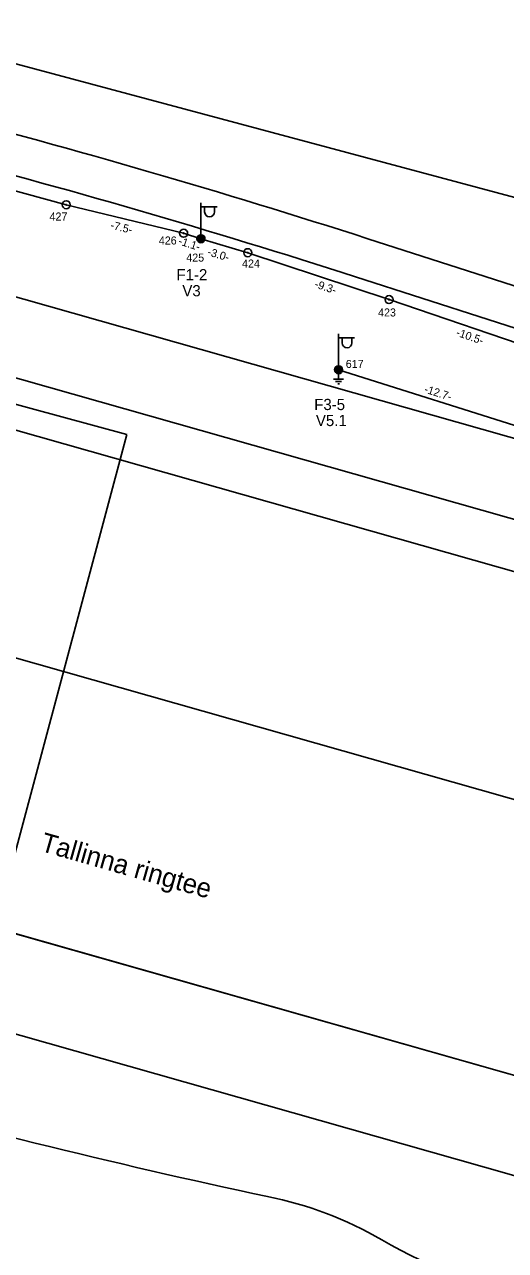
# Model space of a CAD drawing. Extents: x 528816 to 533196, y 6574767 to 6575847.
# Drawn here: x 530367.1 to 530397.1, y 6575180.9 to 6575257.5 of the extents above; entities that cross this region are included whole.
import ezdxf

# ---------------------------------------------------------------- set-up
doc = ezdxf.new("R2010")
doc.units = 0
for name, color, linetype in [('JOONSIDE', 7, 'Continuous'), ('KOORDPUNKT', 7, 'Continuous'), ('MOOTPIIR', 7, 'Continuous'), ('MPKAABEL', 7, 'Continuous'), ('PIIR', 7, 'Continuous'), ('POST', 7, 'Continuous'), ('TEE', 7, 'Continuous')]:
    doc.layers.add(name, color=color, linetype=linetype)

msp = doc.modelspace()

# ---------------------------------------------------------------- linework, layer by layer
at = {"layer": 'KOORDPUNKT'}
for centre, radius in [((530369.693, 6575246.198), 0.25), ((530369.693, 6575246.198), 0.025), ((530369.693, 6575246.198), 0.0221), ((530369.693, 6575246.198), 0.0191), ((530369.693, 6575246.198), 0.0161), ((530369.693, 6575246.198), 0.0132), ((530369.693, 6575246.198), 0.0102), ((530369.693, 6575246.198), 0.00726), ((530369.693, 6575246.198), 0.0043), ((530377.029, 6575244.418), 0.25), ((530377.029, 6575244.418), 0.025), ((530377.029, 6575244.418), 0.0221), ((530377.029, 6575244.418), 0.0191), ((530377.029, 6575244.418), 0.0161), ((530377.029, 6575244.418), 0.0132), ((530377.029, 6575244.418), 0.0102), ((530377.029, 6575244.418), 0.00726), ((530377.029, 6575244.418), 0.0043), ((530378.112, 6575244.073), 0.25), ((530378.112, 6575244.073), 0.025), ((530378.112, 6575244.073), 0.0221), ((530378.112, 6575244.073), 0.0191), ((530378.112, 6575244.073), 0.0161), ((530378.112, 6575244.073), 0.0132), ((530378.112, 6575244.073), 0.0102), ((530378.112, 6575244.073), 0.00726), ((530378.112, 6575244.073), 0.0043), ((530381.034, 6575243.205), 0.25), ((530381.034, 6575243.205), 0.025), ((530381.034, 6575243.205), 0.0221), ((530381.034, 6575243.205), 0.0191), ((530381.034, 6575243.205), 0.0161), ((530381.034, 6575243.205), 0.0132), ((530381.034, 6575243.205), 0.0102), ((530381.034, 6575243.205), 0.00726), ((530381.034, 6575243.205), 0.0043), ((530389.86, 6575240.275), 0.25), ((530389.86, 6575240.275), 0.025), ((530389.86, 6575240.275), 0.0221), ((530389.86, 6575240.275), 0.0191), ((530389.86, 6575240.275), 0.0161), ((530389.86, 6575240.275), 0.0132), ((530389.86, 6575240.275), 0.0102), ((530389.86, 6575240.275), 0.00726), ((530389.86, 6575240.275), 0.0043), ((530386.703, 6575235.894), 0.25), ((530386.703, 6575235.894), 0.025), ((530386.703, 6575235.894), 0.0221), ((530386.703, 6575235.894), 0.0191), ((530386.703, 6575235.894), 0.0161), ((530386.703, 6575235.894), 0.0132), ((530386.703, 6575235.894), 0.0102), ((530386.703, 6575235.894), 0.00726), ((530386.703, 6575235.894), 0.0043)]:
    msp.add_circle(centre, radius, dxfattribs=at)
at = {"layer": 'MOOTPIIR'}
for points in [[(530186.937, 6575318.1), (530254.624, 6575284.971), (530455.781, 6575231.107), (530491.77, 6575267.096), (530520.371, 6575255.894), (530510.599, 6575211.325), (530570.898, 6575191.304), (530636.679, 6575162.942), (531283.05, 6574977.754)], [(531095.311, 6575014.115), (530588.571, 6575165.473), (530567.771, 6575123.429), (530491.649, 6575144.672), (530473.061, 6575134.936), (530381.892, 6575146.885), (530359.764, 6575180.52), (530373.484, 6575231.858), (530213.717, 6575275.23)]]:
    msp.add_lwpolyline(points, dxfattribs=at)
at = {"layer": 'MPKAABEL'}
for points in [[(530418.681, 6575231.114), (530417.527, 6575231.439), (530409.69, 6575233.924), (530399.751, 6575236.9), (530389.86, 6575240.275), (530381.034, 6575243.205), (530378.112, 6575244.073), (530377.029, 6575244.418), (530369.693, 6575246.198), (530360.633, 6575248.664)], [(530418.681, 6575231.114), (530417.527, 6575231.439), (530409.69, 6575233.924), (530399.751, 6575236.9), (530389.86, 6575240.275), (530381.034, 6575243.205), (530378.112, 6575244.073), (530377.029, 6575244.418), (530369.693, 6575246.198), (530360.633, 6575248.664)], [(530387.021, 6575235.305), (530386.386, 6575235.305)], [(530474.716, 6575224.397), (530467.482, 6575220.962), (530462.71, 6575220.629), (530457.431, 6575219.058), (530443.762, 6575220.737), (530437.718, 6575222.287), (530428.697, 6575224.6), (530421.403, 6575226.01), (530418.795, 6575226.411), (530413.583, 6575227.756), (530398.842, 6575232.063), (530386.703, 6575235.894)], [(530474.716, 6575224.397), (530467.482, 6575220.962), (530462.71, 6575220.629), (530457.431, 6575219.058), (530443.762, 6575220.737), (530437.718, 6575222.287), (530428.697, 6575224.6), (530421.403, 6575226.01), (530418.795, 6575226.411), (530413.583, 6575227.756), (530398.842, 6575232.063), (530386.703, 6575235.894)], [(530386.703, 6575235.644), (530386.703, 6575235.305)], [(530386.887, 6575235.155), (530386.52, 6575235.155)], [(530386.753, 6575235.005), (530386.654, 6575235.005)]]:
    msp.add_lwpolyline(points, dxfattribs=at)
at = {"layer": 'PIIR'}
for points in [[(530164.347, 6575374.786), (530153.92, 6575338.4), (530182.76, 6575330.14), (530201.97, 6575324.63), (530221.19, 6575319.12), (530240.41, 6575313.61), (530259.63, 6575308.1), (530278.85, 6575302.59), (530298.07, 6575297.07), (530317.33, 6575291.48), (530336.55, 6575285.97), (530355.77, 6575280.46), (530374.99, 6575274.95), (530393.86, 6575269.6), (530422.7, 6575261.33), (530433.47, 6575298.82), (530443.88, 6575279.05), (530455.86, 6575268.15), (530491.61, 6575255.39), (530470.09, 6575205.98), (530185.04, 6575286.93), (529572.28, 6575460.11), (529761.518, 6575570.08)], [(531020.33, 6575014.24), (530966.07, 6575030.24), (530793.5, 6575079.3), (530278.67, 6575225.64), (530265.8, 6575197.59), (530166.23, 6575226.19), (530152.8, 6575230.08), (530063.81, 6575254.65), (529885.42, 6575305.46), (529685.86, 6575362.65), (529644.23, 6575374.4), (529496.38, 6575415.64), (529572.28, 6575460.11), (530185.04, 6575286.93), (530470.09, 6575205.98), (530493.49, 6575199.35), (530487.53, 6575185.69), (530728.61, 6575117.21), (530740.69, 6575113.94), (530801.34, 6575096.61), (530968.39, 6575049.03), (530969.25, 6575061.78), (530969.57, 6575066.46)], [(530920.711, 6575043.135), (530793.5, 6575079.3), (530278.67, 6575225.64), (530265.8, 6575197.59), (530166.23, 6575226.19), (530152.8, 6575230.08), (530063.81, 6575254.65), (529885.42, 6575305.46), (529685.86, 6575362.65), (529644.23, 6575374.4), (529496.38, 6575415.64), (529572.28, 6575460.11), (530185.04, 6575286.93), (530470.09, 6575205.98), (530493.49, 6575199.35), (530487.53, 6575185.69), (530728.61, 6575117.21), (530740.69, 6575113.94), (530801.34, 6575096.61), (530931.027, 6575059.672)]]:
    msp.add_lwpolyline(points, dxfattribs=at)
msp.add_lwpolyline([(530265.8, 6575197.59), (530278.67, 6575225.64), (530793.5, 6575079.3), (530785.13, 6575060.33), (530439.94, 6575111.43), (530441.44, 6575123.62), (530445.56, 6575162.85), (530426.79, 6575147.77), (530414.64, 6575133.85), (530404.76, 6575116.11), (530405.07, 6575130.77), (530384.11, 6575151.64), (530378.13, 6575165.19)], close=True, dxfattribs=at)
at = {"layer": 'POST'}
for p, q in [((530378.112, 6575244.323), (530378.112, 6575246.323)), ((530378.112, 6575246.073), (530379.112, 6575246.073)), ((530378.339, 6575245.752), (530378.339, 6575246.073)), ((530378.951, 6575245.752), (530378.951, 6575246.073)), ((530378.112, 6575244.073), (530378.112, 6575244.073)), ((530386.703, 6575236.144), (530386.703, 6575238.144)), ((530386.703, 6575237.894), (530387.703, 6575237.894)), ((530386.93, 6575237.573), (530386.93, 6575237.894)), ((530387.543, 6575237.573), (530387.543, 6575237.894)), ((530386.703, 6575235.894), (530386.703, 6575235.894))]:
    msp.add_line(p, q, dxfattribs=at)
for centre, radius in [((530378.112, 6575244.073), 0.25), ((530378.112, 6575244.073), 0.225), ((530378.112, 6575244.073), 0.2), ((530378.112, 6575244.073), 0.175), ((530378.112, 6575244.073), 0.15), ((530378.112, 6575244.073), 0.125), ((530378.112, 6575244.073), 0.1), ((530378.112, 6575244.073), 0.075), ((530378.112, 6575244.073), 0.05), ((530378.112, 6575244.073), 0.025), ((530386.703, 6575235.894), 0.25), ((530386.703, 6575235.894), 0.225), ((530386.703, 6575235.894), 0.2), ((530386.703, 6575235.894), 0.175), ((530386.703, 6575235.894), 0.15), ((530386.703, 6575235.894), 0.125), ((530386.703, 6575235.894), 0.1), ((530386.703, 6575235.894), 0.075), ((530386.703, 6575235.894), 0.05), ((530386.703, 6575235.894), 0.025)]:
    msp.add_circle(centre, radius, dxfattribs=at)
for centre in [(530378.645, 6575245.752), (530387.237, 6575237.573)]:
    msp.add_arc(centre, 0.306, 180, 0, dxfattribs=at)
at = {"layer": 'TEE'}
for points in [[(530248.944, 6575273.841), (530424.4, 6575224.017)], [(530246.758, 6575266.145), (530422.215, 6575216.321)], [(530497.629, 6575179.184), (530488.042, 6575182.035), (530484.097, 6575183.156), (530474.437, 6575185.741), (530457.603, 6575190.521), (530457.999, 6575191.916), (530328.01, 6575228.825), (530247.312, 6575255.719)], [(530425.816, 6575232.093), (530388.531, 6575244.079)], [(530387.766, 6575241.699), (530425.051, 6575229.713)], [(530443.765, 6575172.466), (530339.415, 6575202.098)]]:
    msp.add_lwpolyline(points, dxfattribs=at)
for centre, radius, start, end in [((530234.749, 6574765.689), 502.5, 72.17962, 75.43947), ((530234.749, 6574765.689), 500, 72.17962, 75.43947), ((530475.074, 6575620.492), 446, 254.16497, 257.9885), ((530377.665, 6575161.359), 23.354, 59.81928, 78.65678), ((530475.074, 6575620.492), 454, 254.16498, 256.67919), ((530404.487, 6575207.481), 30, 239.81928, 260.3014)]:
    msp.add_arc(centre, radius, start, end, dxfattribs=at)

# ---------------------------------------------------------------- texts
at = {"layer": 'JOONSIDE'}
for s, rotation, p in [('-7.5-', 346.36138, (530372.424, 6575244.709)), ('-1.1-', 342.33247, (530376.662, 6575243.733)), ('-3.0-', 343.45474, (530378.476, 6575243.053)), ('-9.3-', 341.63519, (530385.165, 6575241.047)), ('-10.5-', 341.15937, (530394.002, 6575238.025)), ('-12.7-', 342.48392, (530392.014, 6575234.48))]:
    msp.add_text(s, height=0.5, rotation=rotation, dxfattribs=at).set_placement(p)
at = {"layer": 'KOORDPUNKT'}
for s, p in [('427', (530368.653, 6575245.215)), ('426', (530375.477, 6575243.716)), ('425', (530377.192, 6575242.647)), ('424', (530380.676, 6575242.278)), ('423', (530389.172, 6575239.221)), ('617', (530387.153, 6575236.006))]:
    msp.add_text(s, height=0.5, dxfattribs=at).set_placement(p)
at = {"layer": 'POST'}
for s, p in [('F1-2', (530376.58, 6575241.48)), ('V3', (530376.948, 6575240.48)), ('F3-5', (530385.185, 6575233.375)), ('V5.1', (530385.29, 6575232.375))]:
    msp.add_text(s, height=0.7, dxfattribs=at).set_placement(p)
at = {"layer": 'TEE'}
msp.add_text('Tallinna ringtee', height=1.2, rotation=344.13224, dxfattribs=at).set_placement((530368.017, 6575205.854))

doc.saveas('drawing.dxf')
